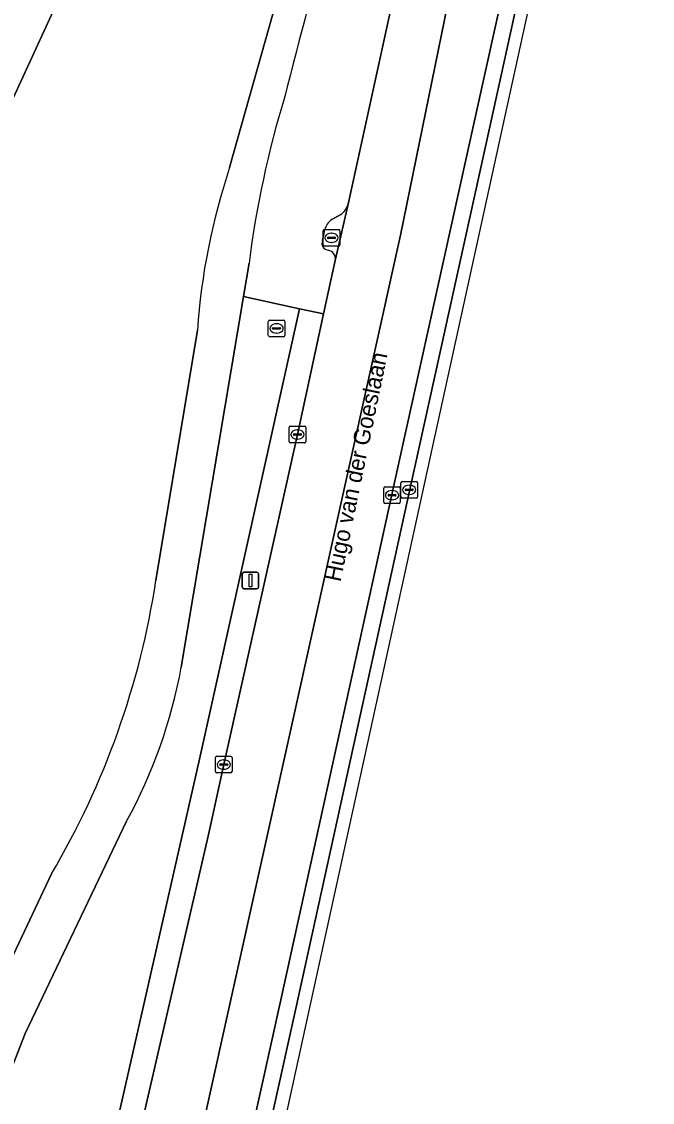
# Model space of a CAD drawing. Extents: x 161771 to 163125, y 382475 to 383179.
# Drawn here: x 163082.1 to 163120.3, y 382750.1 to 382815.6 of the extents above; entities that cross this region are included whole.
import ezdxf

# ---------------------------------------------------------------- set-up
doc = ezdxf.new("R2010")
doc.units = 0
for name, color, linetype in [('IMGEO_Berm_gesloten', 7, 'Continuous'), ('IMGEO_Berm_groen', 7, 'Continuous'), ('IMGEO_Berm_open', 7, 'Continuous'), ('IMGEO_Kolk', 7, 'Continuous'), ('IMGEO_Lichtmast', 7, 'Continuous'), ('IMGEO_Openbare_ruimte_label', 7, 'Continuous'), ('IMGEO_Rijbaan_regionaal_gesloten', 7, 'Continuous'), ('IMGEO_Rioolput', 7, 'Continuous')]:
    doc.layers.add(name, color=color, linetype=linetype)

msp = doc.modelspace()

# ---------------------------------------------------------------- linework, layer by layer
at = {"layer": 'IMGEO_Berm_gesloten'}
msp.add_lwpolyline([(163119.599, 382850.791), (163118.753, 382850.978), (163118.597, 382851.012), (163118.389, 382850.071), (163115.994, 382839.194), (163112.568, 382823.482), (163109.53, 382809.698), (163104.888, 382788.699), (163097.779, 382756.342), (163092.352, 382731.806), (163089.329, 382718.022), (163090.29, 382717.805), (163093.317, 382731.613), (163098.678, 382755.809), (163105.855, 382788.441), (163110.44, 382809.236), (163116.235, 382835.587), (163119.385, 382849.819)], close=True, dxfattribs=at)
at = {"layer": 'IMGEO_Berm_groen'}
for points in [[(163088.964, 382827.101), (163077.379, 382801.913)], [(163077.379, 382801.913), (163088.964, 382827.101)], [(163099.949, 382825.528), (163094.67, 382806.754)], [(163094.67, 382806.754), (163099.949, 382825.528)], [(163101.845, 382804.538), (163104.527, 382816.828), (163104.554, 382816.946)], [(163100.855, 382803.608), (163101.398, 382803.907)], [(163100.298, 382802.335), (163100.42, 382802.978)], [(163095.85, 382800.963), (163095.511, 382798.943), (163098.898, 382798.209), (163100.364, 382797.892), (163101.067, 382801.137)], [(163091.744, 382776.494), (163095.511, 382798.943), (163095.85, 382800.963)], [(163092.852, 382770.918), (163098.898, 382798.209), (163095.511, 382798.943), (163091.744, 382776.494)], [(163092.718, 382796.913), (163090.209, 382781.752)], [(163090.209, 382781.752), (163092.718, 382796.913)], [(163076.131, 382730.049), (163081.389, 382728.451), (163083.077, 382727.92), (163083.169, 382728.325), (163092.852, 382770.918)], [(163076.253, 382738.993), (163080.587, 382750), (163082.278, 382754.296), (163088.427, 382767.159)], [(163088.427, 382767.159), (163082.278, 382754.296), (163080.587, 382750), (163076.253, 382738.993)], [(163083.882, 382763.969), (163077.284, 382750), (163075.256, 382745.706)], [(163075.256, 382745.706), (163077.284, 382750), (163083.882, 382763.969)]]:
    msp.add_lwpolyline(points, dxfattribs=at)
msp.add_lwpolyline([(163093.406, 382766.439), (163094.317, 382770.594), (163098.782, 382790.589), (163100.364, 382797.892), (163098.898, 382798.209), (163092.852, 382770.918), (163083.169, 382728.325), (163083.704, 382728.241), (163084.518, 382729.115), (163085.008, 382728.979), (163089.613, 382750)], close=True, dxfattribs=at)
for centre, radius, start, end in [((163550.914, 382696.246), 467.232, 163.06937, 165.77422), ((163550.914, 382696.246), 467.232, 163.06937, 165.77422), ((163156.152, 382793.351), 60.781, 163.05593, 172.80569), ((163156.152, 382793.351), 60.781, 163.05593, 172.80569), ((163132.711, 382794.094), 40.093, 161.59312, 175.96845), ((163132.711, 382794.094), 40.093, 161.59312, 175.96845), ((163100.8, 382804.804), 1.078, 303.66759, 345.70494), ((163101.593, 382802.633), 1.223, 127.13811, 163.61358), ((163100.684, 382802.167), 0.421, 156.50615, 265.39266), ((163100.555, 382801.236), 0.521, 349.08366, 79.54245), ((163040.991, 382789.246), 49.785, 329.48759, 351.34239), ((163040.991, 382789.246), 49.785, 329.48759, 351.34239), ((163061.564, 382781.961), 30.671, 331.14442, 349.73234), ((163061.564, 382781.961), 30.671, 331.14442, 349.73234)]:
    msp.add_arc(centre, radius, start, end, dxfattribs=at)
at = {"layer": 'IMGEO_Berm_open'}
for points in [[(163101.067, 382801.137), (163101.845, 382804.538)], [(163101.398, 382803.907), (163100.855, 382803.608)], [(163100.42, 382802.978), (163100.298, 382802.335)]]:
    msp.add_lwpolyline(points, dxfattribs=at)
for centre, radius, start, end in [((163100.8, 382804.804), 1.078, 303.66759, 345.70494), ((163101.593, 382802.633), 1.223, 127.13811, 163.61358), ((163100.684, 382802.167), 0.421, 156.50615, 265.39266), ((163100.555, 382801.236), 0.521, 349.08366, 79.54245)]:
    msp.add_arc(centre, radius, start, end, dxfattribs=at)
at = {"layer": 'IMGEO_Kolk'}
for p, q in [((163100.339, 382802.078), (163100.339, 382802.93)), ((163100.414, 382803.004), (163101.266, 382803.004)), ((163100.598, 382802.498), (163100.598, 382802.51)), ((163101.036, 382802.461), (163100.638, 382802.461)), ((163100.641, 382802.547), (163101.039, 382802.547)), ((163100.827, 382802.784), (163100.852, 382802.784)), ((163101.082, 382802.51), (163101.082, 382802.498)), ((163101.34, 382802.93), (163101.34, 382802.078)), ((163101.266, 382802.004), (163100.414, 382802.004)), ((163100.85, 382802.224), (163100.825, 382802.224)), ((163098.279, 382790.164), (163098.279, 382791.016)), ((163098.354, 382791.09), (163099.206, 382791.09)), ((163098.538, 382790.584), (163098.538, 382790.596)), ((163098.581, 382790.633), (163098.979, 382790.633)), ((163098.767, 382790.87), (163098.792, 382790.87)), ((163099.022, 382790.596), (163099.022, 382790.584)), ((163099.28, 382791.016), (163099.28, 382790.164)), ((163099.206, 382790.09), (163098.354, 382790.09)), ((163098.976, 382790.547), (163098.578, 382790.547)), ((163098.79, 382790.31), (163098.765, 382790.31)), ((163104.009, 382786.488), (163104.009, 382787.34)), ((163104.084, 382787.414), (163104.936, 382787.414)), ((163105.01, 382787.34), (163105.01, 382786.488)), ((163105.05, 382786.81), (163105.05, 382787.662)), ((163105.125, 382787.736), (163105.977, 382787.736)), ((163105.538, 382787.516), (163105.563, 382787.516)), ((163106.051, 382787.662), (163106.051, 382786.81)), ((163104.268, 382786.908), (163104.268, 382786.92)), ((163104.706, 382786.871), (163104.308, 382786.871)), ((163104.311, 382786.957), (163104.709, 382786.957)), ((163104.497, 382787.194), (163104.522, 382787.194)), ((163104.752, 382786.92), (163104.752, 382786.908)), ((163105.977, 382786.736), (163105.125, 382786.736)), ((163105.309, 382787.23), (163105.309, 382787.242)), ((163105.747, 382787.193), (163105.349, 382787.193)), ((163105.352, 382787.279), (163105.75, 382787.279)), ((163105.561, 382786.956), (163105.536, 382786.956)), ((163105.793, 382787.242), (163105.793, 382787.23)), ((163104.936, 382786.414), (163104.084, 382786.414)), ((163104.52, 382786.634), (163104.495, 382786.634)), ((163093.815, 382770.168), (163093.815, 382771.02)), ((163093.89, 382771.094), (163094.742, 382771.094)), ((163094.816, 382771.02), (163094.816, 382770.168)), ((163094.074, 382770.588), (163094.074, 382770.6)), ((163094.512, 382770.551), (163094.114, 382770.551)), ((163094.117, 382770.637), (163094.515, 382770.637)), ((163094.326, 382770.314), (163094.301, 382770.314)), ((163094.303, 382770.874), (163094.328, 382770.874)), ((163094.558, 382770.6), (163094.558, 382770.588)), ((163094.742, 382770.094), (163093.89, 382770.094))]:
    msp.add_line(p, q, dxfattribs=at)
for points in [[(163100.339, 382802.078), (163100.339, 382802.93)], [(163100.414, 382803.004), (163101.266, 382803.004)], [(163101.34, 382802.93), (163101.34, 382802.078)], [(163101.266, 382802.004), (163100.414, 382802.004)], [(163098.279, 382790.164), (163098.279, 382791.016)], [(163098.354, 382791.09), (163099.206, 382791.09)], [(163099.28, 382791.016), (163099.28, 382790.164)], [(163099.206, 382790.09), (163098.354, 382790.09)], [(163104.009, 382786.488), (163104.009, 382787.34)], [(163104.084, 382787.414), (163104.936, 382787.414)], [(163105.01, 382787.34), (163105.01, 382786.488)], [(163105.05, 382786.81), (163105.05, 382787.662)], [(163105.125, 382787.736), (163105.977, 382787.736)], [(163106.051, 382787.662), (163106.051, 382786.81)], [(163105.977, 382786.736), (163105.125, 382786.736)], [(163104.936, 382786.414), (163104.084, 382786.414)], [(163093.815, 382770.168), (163093.815, 382771.02)], [(163093.89, 382771.094), (163094.742, 382771.094)], [(163094.816, 382771.02), (163094.816, 382770.168)], [(163094.742, 382770.094), (163093.89, 382770.094)]]:
    msp.add_lwpolyline(points, dxfattribs=at)
for centre, radius, start, end in [((163100.416, 382802.928), 0.0765, 91.55205, 178.44795), ((163100.416, 382802.928), 0.0765, 91.55205, 178.44795), ((163100.638, 382802.507), 0.0403, 85.87752, 175.75265), ((163100.635, 382802.497), 0.0366, 178.93798, 274.71019), ((163101.039, 382802.504), 0.043, 264.86636, 352.45326), ((163101.043, 382802.509), 0.0386, 1.73085, 96.63898), ((163101.264, 382802.928), 0.0765, 1.55205, 88.44795), ((163101.264, 382802.928), 0.0765, 1.55205, 88.44795), ((163100.416, 382802.08), 0.0765, 181.55205, 268.44795), ((163100.416, 382802.08), 0.0765, 181.55205, 268.44795), ((163101.264, 382802.08), 0.0765, 271.55205, 358.44795), ((163101.264, 382802.08), 0.0765, 271.55205, 358.44795), ((163098.356, 382791.014), 0.0765, 91.55205, 178.44795), ((163098.356, 382791.014), 0.0765, 91.55205, 178.44795), ((163098.578, 382790.593), 0.0403, 85.87752, 175.75265), ((163098.575, 382790.583), 0.0366, 178.93798, 274.71019), ((163098.979, 382790.59), 0.043, 264.86636, 352.45326), ((163098.983, 382790.595), 0.0386, 1.73085, 96.63898), ((163099.204, 382791.014), 0.0765, 1.55205, 88.44795), ((163099.204, 382791.014), 0.0765, 1.55205, 88.44795), ((163098.356, 382790.166), 0.0765, 181.55205, 268.44795), ((163098.356, 382790.166), 0.0765, 181.55205, 268.44795), ((163099.204, 382790.166), 0.0765, 271.55205, 358.44795), ((163099.204, 382790.166), 0.0765, 271.55205, 358.44795), ((163104.086, 382787.338), 0.0765, 91.55205, 178.44795), ((163104.086, 382787.338), 0.0765, 91.55205, 178.44795), ((163104.934, 382787.338), 0.0765, 1.55205, 88.44795), ((163104.934, 382787.338), 0.0765, 1.55205, 88.44795), ((163105.127, 382787.66), 0.0765, 91.55205, 178.44795), ((163105.127, 382787.66), 0.0765, 91.55205, 178.44795), ((163105.975, 382787.66), 0.0765, 1.55205, 88.44795), ((163105.975, 382787.66), 0.0765, 1.55205, 88.44795), ((163104.308, 382786.917), 0.0403, 85.87752, 175.75265), ((163104.305, 382786.907), 0.0366, 178.93798, 274.71019), ((163104.709, 382786.914), 0.043, 264.86636, 352.45326), ((163104.713, 382786.919), 0.0386, 1.73085, 96.63898), ((163105.127, 382786.812), 0.0765, 181.55205, 268.44795), ((163105.127, 382786.812), 0.0765, 181.55205, 268.44795), ((163105.349, 382787.239), 0.0403, 85.87752, 175.75265), ((163105.346, 382787.229), 0.0366, 178.93798, 274.71019), ((163105.75, 382787.236), 0.043, 264.86636, 352.45326), ((163105.754, 382787.241), 0.0386, 1.73085, 96.63898), ((163105.975, 382786.812), 0.0765, 271.55205, 358.44795), ((163105.975, 382786.812), 0.0765, 271.55205, 358.44795), ((163104.086, 382786.49), 0.0765, 181.55205, 268.44795), ((163104.086, 382786.49), 0.0765, 181.55205, 268.44795), ((163104.934, 382786.49), 0.0765, 271.55205, 358.44795), ((163104.934, 382786.49), 0.0765, 271.55205, 358.44795), ((163093.892, 382771.018), 0.0765, 91.55205, 178.44795), ((163093.892, 382771.018), 0.0765, 91.55205, 178.44795), ((163094.74, 382771.018), 0.0765, 1.55205, 88.44795), ((163094.74, 382771.018), 0.0765, 1.55205, 88.44795), ((163094.114, 382770.597), 0.0403, 85.87752, 175.75265), ((163094.111, 382770.587), 0.0366, 178.93798, 274.71019), ((163094.515, 382770.594), 0.043, 264.86636, 352.45326), ((163094.519, 382770.599), 0.0386, 1.73085, 96.63898), ((163093.892, 382770.17), 0.0765, 181.55205, 268.44795), ((163093.892, 382770.17), 0.0765, 181.55205, 268.44795), ((163094.74, 382770.17), 0.0765, 271.55205, 358.44795), ((163094.74, 382770.17), 0.0765, 271.55205, 358.44795)]:
    msp.add_arc(centre, radius, start, end, dxfattribs=at)
for centre, major_axis, ratio, start_param, end_param in [((163100.826, 382802.504), (-0.387, 0.002), 0.722429, 4.712389, 7.853982), ((163100.851, 382802.504), (-0.39, 0.002), 0.717154, 1.570796, 4.712389), ((163098.766, 382790.59), (-0.387, 0.002), 0.722429, 4.712389, 7.853982), ((163098.791, 382790.59), (-0.39, 0.002), 0.717154, 1.570796, 4.712389), ((163105.537, 382787.236), (-0.387, 0.002), 0.722429, 4.712389, 7.853982), ((163105.562, 382787.236), (-0.39, 0.002), 0.717154, 1.570796, 4.712389), ((163104.496, 382786.914), (-0.387, 0.002), 0.722429, 4.712389, 7.853982), ((163104.521, 382786.914), (-0.39, 0.002), 0.717154, 1.570796, 4.712389), ((163094.302, 382770.594), (-0.387, 0.002), 0.722429, 4.712389, 7.853982), ((163094.327, 382770.594), (-0.39, 0.002), 0.717154, 1.570796, 4.712389)]:
    msp.add_ellipse(centre, major_axis=major_axis, ratio=ratio, start_param=start_param, end_param=end_param, dxfattribs=at)
at = {"layer": 'IMGEO_Lichtmast'}
for p, q in [((163095.439, 382781.346), (163095.439, 382782.146)), ((163095.439, 382782.146), (163095.439, 382781.346)), ((163095.539, 382782.246), (163096.329, 382782.246)), ((163096.329, 382782.246), (163095.539, 382782.246)), ((163096.429, 382782.146), (163096.429, 382781.346)), ((163096.429, 382781.346), (163096.429, 382782.146)), ((163096.329, 382781.246), (163095.539, 382781.246)), ((163095.539, 382781.246), (163096.329, 382781.246))]:
    msp.add_line(p, q, dxfattribs=at)
msp.add_lwpolyline([(163095.859, 382782.121), (163096.009, 382782.121), (163096.009, 382781.371), (163095.859, 382781.371), (163095.859, 382782.121)], dxfattribs=at)
for centre, start, end in [((163095.539, 382782.146), 90, 180), ((163095.539, 382782.146), 90, 180), ((163096.329, 382782.146), 0, 90), ((163096.329, 382782.146), 360, 90), ((163095.539, 382781.346), 180, 270), ((163095.539, 382781.346), 180, 270), ((163096.329, 382781.346), 270, 0), ((163096.329, 382781.346), 270, 0)]:
    msp.add_arc(centre, 0.1, start, end, dxfattribs=at)
at = {"layer": 'IMGEO_Rijbaan_regionaal_gesloten'}
for points in [[(163118.597, 382851.012), (163115.451, 382851.706), (163108.249, 382818.498), (163105.013, 382802.656), (163086.379, 382718.686), (163089.329, 382718.022), (163092.352, 382731.806), (163097.779, 382756.342), (163104.888, 382788.699), (163109.53, 382809.698), (163112.568, 382823.482), (163115.994, 382839.194), (163118.389, 382850.071)], [(163091.253, 382717.588), (163095.999, 382739.744), (163120.278, 382850.642), (163119.742, 382850.76), (163119.599, 382850.791), (163119.385, 382849.819), (163116.235, 382835.587), (163110.44, 382809.236), (163105.855, 382788.441), (163098.678, 382755.809), (163093.317, 382731.613), (163090.29, 382717.805)]]:
    msp.add_lwpolyline(points, close=True, dxfattribs=at)
msp.add_lwpolyline([(163104.527, 382816.828), (163101.845, 382804.538), (163101.067, 382801.137), (163100.364, 382797.892), (163098.782, 382790.589), (163094.317, 382770.594), (163093.406, 382766.439), (163089.613, 382750), (163085.008, 382728.979), (163084.79, 382727.984), (163083.145, 382720.472), (163082.924, 382719.464), (163086.379, 382718.686), (163105.013, 382802.656), (163108.249, 382818.498)], dxfattribs=at)
at = {"layer": 'IMGEO_Rioolput'}
for p, q in [((163097.016, 382796.589), (163097.016, 382797.441)), ((163097.091, 382797.515), (163097.943, 382797.515)), ((163097.504, 382797.295), (163097.529, 382797.295)), ((163098.017, 382797.441), (163098.017, 382796.589)), ((163097.943, 382796.515), (163097.091, 382796.515)), ((163097.275, 382797.009), (163097.275, 382797.021)), ((163097.713, 382796.972), (163097.315, 382796.972)), ((163097.318, 382797.058), (163097.716, 382797.058)), ((163097.527, 382796.735), (163097.502, 382796.735)), ((163097.759, 382797.021), (163097.759, 382797.009))]:
    msp.add_line(p, q, dxfattribs=at)
for points in [[(163097.016, 382796.589), (163097.016, 382797.441)], [(163097.091, 382797.515), (163097.943, 382797.515)], [(163098.017, 382797.441), (163098.017, 382796.589)], [(163097.943, 382796.515), (163097.091, 382796.515)]]:
    msp.add_lwpolyline(points, dxfattribs=at)
for centre, radius, start, end in [((163097.093, 382797.439), 0.0765, 91.55205, 178.44795), ((163097.093, 382797.439), 0.0765, 91.55205, 178.44795), ((163097.941, 382797.439), 0.0765, 1.55205, 88.44795), ((163097.941, 382797.439), 0.0765, 1.55205, 88.44795), ((163097.093, 382796.591), 0.0765, 181.55205, 268.44795), ((163097.093, 382796.591), 0.0765, 181.55205, 268.44795), ((163097.315, 382797.018), 0.0403, 85.87752, 175.75265), ((163097.312, 382797.008), 0.0366, 178.93798, 274.71019), ((163097.716, 382797.015), 0.043, 264.86636, 352.45326), ((163097.72, 382797.02), 0.0386, 1.73085, 96.63898), ((163097.941, 382796.591), 0.0765, 271.55205, 358.44795), ((163097.941, 382796.591), 0.0765, 271.55205, 358.44795)]:
    msp.add_arc(centre, radius, start, end, dxfattribs=at)
for centre, major_axis, ratio, start_param, end_param in [((163097.503, 382797.015), (-0.387, 0.002), 0.722429, 4.712389, 7.853982), ((163097.528, 382797.015), (-0.39, 0.002), 0.717154, 1.570796, 4.712389)]:
    msp.add_ellipse(centre, major_axis=major_axis, ratio=ratio, start_param=start_param, end_param=end_param, dxfattribs=at)

# ---------------------------------------------------------------- texts
at = {"layer": 'IMGEO_Openbare_ruimte_label'}
msp.add_text('Hugo van der Goeslaan', height=1, rotation=78.3416, dxfattribs=at).set_placement((163101.389, 382781.621))

doc.saveas('drawing.dxf')
